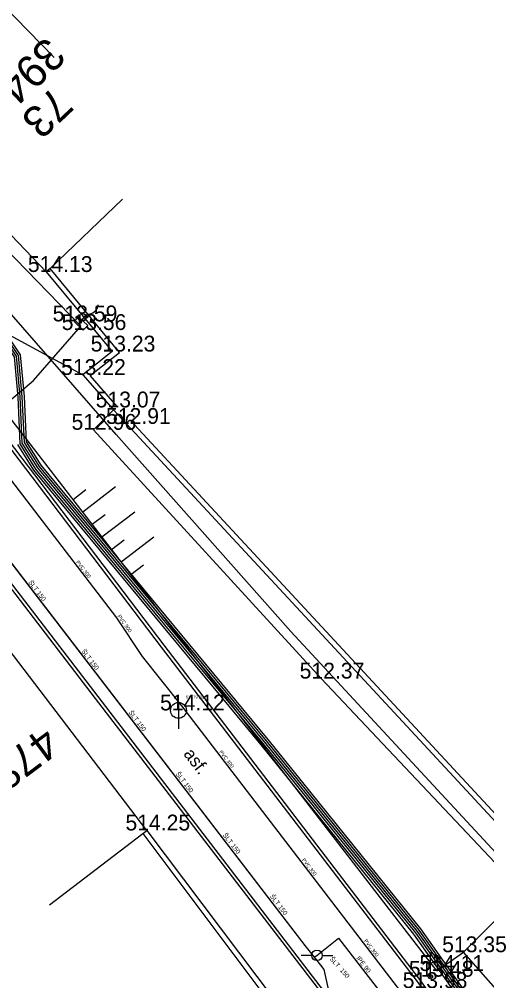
# Model space of a CAD drawing. Extents: x -668867 to -667827, y -1131943 to -1131019.
# Drawn here: x -668385.52 to -668363.35, y -1131367.27 to -1131321.7 of the extents above; entities that cross this region are included whole.
import ezdxf

# ---------------------------------------------------------------- set-up
doc = ezdxf.new("R2010")
doc.units = 0
for name, color, linetype in [('G_Bod_tecka', 7, 'Continuous'), ('G_Bod_vyska', 7, 'Continuous'), ('G_Breh_Teren', 7, 'Continuous'), ('G_Budovy_Objekty', 7, 'Continuous'), ('G_Cesty_Schody', 7, 'Continuous'), ('G_Cisla_orientacni', 7, 'Continuous'), ('G_Cisla_popisna', 7, 'Continuous'), ('G_Plochy_zpevnene', 7, 'Continuous'), ('G_Ploty', 7, 'Continuous'), ('G_Ploty_vstupy', 7, 'Continuous'), ('G_Popisy_povrchu', 7, 'Continuous'), ('G_Site-kanalizace', 7, 'Continuous'), ('G_Site-Rozvadece', 7, 'Continuous'), ('G_Site-Sloupy', 7, 'Continuous'), ('G_Site-vodovod', 7, 'Continuous'), ('G_Vyskove_srafy', 7, 'Continuous'), ('G_Z_CHRANICKA-TEPLOVOD_kotovane', 7, 'Continuous'), ('G_Z_ELsilove_podz_kotovane', 7, 'Continuous'), ('G_Z_ELsilove_zrusene', 7, 'Continuous'), ('G_Z_KANAL_podz_kotovane', 7, 'Continuous'), ('G_Z_SPOJE_podz_geodeticky', 7, 'Continuous'), ('G_Z_SPOJE_podz_kotovane', 7, 'Continuous'), ('G_Z_SPOJE_podz_priblizne', 7, 'Continuous'), ('G_Z_VODA_podz_kotovane', 7, 'Continuous'), ('Vrstva 13', 7, 'Continuous'), ('Vrstva 2', 7, 'Continuous'), ('Vrstva 26', 7, 'Continuous'), ('Vrstva 3', 7, 'Continuous'), ('Vrstva 4', 7, 'Continuous'), ('Vrstva 6', 7, 'Continuous'), ('Vrstva 8', 7, 'Continuous')]:
    doc.layers.add(name, color=color, linetype=linetype)

msp = doc.modelspace()

# ---------------------------------------------------------------- linework, layer by layer
at = {"layer": 'G_Bod_tecka'}
for p, q in [((-668384.24, -1131333.68), (-668384.24, -1131333.68)), ((-668382.91, -1131336.02), (-668382.91, -1131336.02)), ((-668382.48, -1131336.43), (-668382.48, -1131336.43)), ((-668381.12, -1131337.45), (-668381.12, -1131337.45)), ((-668382.51, -1131338.56), (-668382.51, -1131338.56)), ((-668380.85, -1131340.1), (-668380.85, -1131340.1)), ((-668380.44, -1131340.88), (-668380.44, -1131340.88)), ((-668382, -1131341.16), (-668382, -1131341.16)), ((-668371.2, -1131352.95), (-668371.2, -1131352.95)), ((-668377.97, -1131354.46), (-668377.97, -1131354.46)), ((-668379.47, -1131360.15), (-668379.47, -1131360.15)), ((-668364.44, -1131365.92), (-668364.44, -1131365.92)), ((-668365.72, -1131366.81), (-668365.72, -1131366.81)), ((-668366.02, -1131367.08), (-668366.02, -1131367.08))]:
    msp.add_line(p, q, dxfattribs=at)
at = {"layer": 'G_Breh_Teren'}
for p, q in [((-668392.77, -1131332.98), (-668382.51, -1131338.56)), ((-668365.72, -1131366.81), (-668387.74, -1131338.28)), ((-668381.05, -1131340.22), (-668382, -1131341.16)), ((-668382, -1131341.16), (-668371.2, -1131352.95))]:
    msp.add_line(p, q, dxfattribs=at)
for points in [[(-668371.2, -1131352.95), (-668361.63, -1131363.08)], [(-668365.72, -1131366.81), (-668364.45, -1131365.92)]]:
    msp.add_lwpolyline(points, dxfattribs=at)
at = {"layer": 'G_Budovy_Objekty'}
for p, q in [((-668383.87, -1131323.52), (-668386.32, -1131321.01)), ((-668384.24, -1131333.68), (-668390.53, -1131327.09)), ((-668380.62, -1131330.23), (-668384.06, -1131333.51)), ((-668384.06, -1131333.51), (-668384.24, -1131333.68)), ((-668379.47, -1131360.15), (-668389.91, -1131346.47)), ((-668379.66, -1131360.3), (-668379.47, -1131360.15)), ((-668384.08, -1131363.67), (-668379.66, -1131360.3))]:
    msp.add_line(p, q, dxfattribs=at)
at = {"layer": 'G_Cesty_Schody'}
for points in [[(-668355.04, -1131385.56), (-668360.89, -1131376.27), (-668365.67, -1131368.69), (-668366.59, -1131367.37), (-668378.77, -1131351.46), (-668388.76, -1131338.33)], [(-668391.56, -1131341.09), (-668381.8, -1131353.8), (-668369.6, -1131369.69), (-668368.3, -1131371.62), (-668363.5, -1131379.22), (-668357.66, -1131388.52)]]:
    msp.add_lwpolyline(points, dxfattribs=at)
at = {"layer": 'G_Plochy_zpevnene'}
for points in [[(-668354.91, -1131385.48), (-668360.76, -1131376.19), (-668365.54, -1131368.6), (-668366.47, -1131367.28), (-668378.65, -1131351.37), (-668388.64, -1131338.24)], [(-668392.25, -1131341.82), (-668391.58, -1131341.3), (-668381.92, -1131353.89), (-668369.72, -1131369.78), (-668368.43, -1131371.71), (-668363.63, -1131379.3), (-668357.79, -1131388.6)]]:
    msp.add_lwpolyline(points, dxfattribs=at)
at = {"layer": 'G_Ploty'}
for p, q in [((-668384.24, -1131333.68), (-668381.12, -1131337.45)), ((-668380.76, -1131337.49), (-668384.06, -1131333.51)), ((-668381.12, -1131337.45), (-668382.51, -1131338.56)), ((-668382.15, -1131338.59), (-668380.76, -1131337.49)), ((-668382.51, -1131338.56), (-668381.05, -1131340.22)), ((-668380.87, -1131340.05), (-668382.15, -1131338.59)), ((-668380.44, -1131340.88), (-668360.71, -1131362.15)), ((-668360.52, -1131361.98), (-668380.26, -1131340.71)), ((-668379.47, -1131360.15), (-668373.38, -1131368.23)), ((-668379.66, -1131360.3), (-668373.57, -1131368.4)), ((-668364.45, -1131365.92), (-668361.63, -1131363.08)), ((-668355.58, -1131375.93), (-668364.45, -1131365.92))]:
    msp.add_line(p, q, dxfattribs=at)
at = {"layer": 'G_Ploty_vstupy'}
msp.add_line((-668381.05, -1131340.22), (-668380.44, -1131340.88), dxfattribs=at)
at = {"layer": 'G_Site-kanalizace'}
msp.add_line((-668377.97, -1131354.085), (-668377.97, -1131355.335), dxfattribs=at)
msp.add_circle((-668377.97, -1131354.46), 0.375, dxfattribs=at)
at = {"layer": 'G_Site-Rozvadece'}
msp.add_lwpolyline([(-668382.71, -1131335.8), (-668382.91, -1131336.02), (-668382.48, -1131336.43), (-668382.27, -1131336.21)], close=True, dxfattribs=at)
for centre, start, end in [((-668382.27, -1131335.18), 280.1755, 353.9153), ((-668382.093, -1131336.164), 100.1755, 173.9153)]:
    msp.add_arc(centre, 0.5, start, end, dxfattribs=at)
at = {"layer": 'G_Site-Sloupy'}
for p, q in [((-668366.02, -1131367.08), (-668366.02, -1131365.93)), ((-668366.02, -1131365.93), (-668365.52, -1131366.195)), ((-668365.52, -1131366.195), (-668366.02, -1131366.46))]:
    msp.add_line(p, q, dxfattribs=at)
for radius in [0.1, 0.0348]:
    msp.add_circle((-668366.02, -1131367.08), radius, dxfattribs=at)
at = {"layer": 'G_Site-vodovod'}
for p, q in [((-668371.65, -1131366.07), (-668372.15, -1131366.07)), ((-668371.15, -1131366.07), (-668370.65, -1131366.07))]:
    msp.add_line(p, q, dxfattribs=at)
msp.add_circle((-668371.4, -1131366.07), 0.25, dxfattribs=at)
at = {"layer": 'G_Vyskove_srafy'}
for p, q in [((-668382.97, -1131344.46), (-668382.36, -1131343.99)), ((-668382.51, -1131345.05), (-668380.95, -1131343.85)), ((-668381.6, -1131346.24), (-668380.04, -1131345.05)), ((-668382.06, -1131345.64), (-668381.45, -1131345.18)), ((-668381.14, -1131346.83), (-668380.54, -1131346.37))]:
    msp.add_line(p, q, dxfattribs=at)
for points in [[(-668380.68, -1131347.42), (-668379.13, -1131346.24)], [(-668380.22, -1131348.02), (-668379.63, -1131347.56)]]:
    msp.add_lwpolyline(points, dxfattribs=at)
at = {"layer": 'G_Z_CHRANICKA-TEPLOVOD_kotovane'}
for points in [[(-668386.339, -1131336.301), (-668385.476, -1131337.601), (-668385.29, -1131339.586), (-668385.193, -1131341.738), (-668384.498, -1131342.842), (-668373.735, -1131355.833), (-668366.49, -1131364.819), (-668361.978, -1131371.193)], [(-668362.302, -1131371.427), (-668366.81, -1131365.061), (-668374.045, -1131356.087), (-668384.822, -1131343.078), (-668385.587, -1131341.862)]]:
    msp.add_lwpolyline(points, dxfattribs=at)
at = {"layer": 'G_Z_ELsilove_podz_kotovane'}
for points in [[(-668419.443, -1131335.014), (-668417.221, -1131333.919), (-668412.532, -1131332.039), (-668410.362, -1131330.885), (-668408.591, -1131329.653), (-668405.968, -1131328.377), (-668405.507, -1131328.152), (-668405.405, -1131328.075), (-668399.148, -1131323.348), (-668397.058, -1131324.065), (-668397.043, -1131324.07), (-668396.927, -1131324.155), (-668396.011, -1131324.826), (-668391.413, -1131330.276), (-668386.419, -1131336.36), (-668385.573, -1131337.636), (-668385.39, -1131339.593), (-668385.291, -1131341.769), (-668384.579, -1131342.901), (-668373.813, -1131355.897), (-668366.57, -1131364.88), (-668362.059, -1131371.251)], [(-668408.95, -1131333.1), (-668408.6, -1131332.82), (-668406.83, -1131330.34), (-668405.621, -1131328.487), (-668399.112, -1131323.572), (-668397.137, -1131324.25), (-668396.149, -1131324.974), (-668391.567, -1131330.404), (-668386.581, -1131336.48), (-668385.767, -1131337.704), (-668385.59, -1131339.607), (-668385.489, -1131341.831), (-668384.741, -1131343.019), (-668373.967, -1131356.023), (-668366.73, -1131365), (-668362.221, -1131371.369)], [(-668408.95, -1131333.1), (-668406.83, -1131330.34), (-668406.29, -1131329.53), (-668406.257, -1131329.495), (-668405.49, -1131328.67), (-668399.24, -1131323.79), (-668397.09, -1131324.16), (-668396.08, -1131324.9), (-668391.49, -1131330.34), (-668386.5, -1131336.42), (-668385.67, -1131337.67), (-668385.49, -1131339.6), (-668385.39, -1131341.8), (-668384.66, -1131342.96), (-668373.89, -1131355.96), (-668366.65, -1131364.94), (-668362.14, -1131371.31), (-668356.03, -1131379.6), (-668350.78, -1131387.81), (-668349.38, -1131389.91), (-668343.13, -1131397.67), (-668337.721, -1131404.671), (-668337.216, -1131404.25), (-668337.06, -1131404.25)]]:
    msp.add_lwpolyline(points, dxfattribs=at)
at = {"layer": 'G_Z_ELsilove_zrusene'}
msp.add_lwpolyline([(-668361.51, -1131362.724), (-668372.64, -1131350.72), (-668380.923, -1131341.376), (-668386.665, -1131334.831), (-668390.45, -1131330.635), (-668394.106, -1131326.096), (-668396.927, -1131324.155), (-668397.058, -1131324.065), (-668397.921, -1131323.471), (-668399.451, -1131323.205), (-668405.286, -1131327.927), (-668405.405, -1131328.075), (-668409.195, -1131332.794), (-668409.202, -1131332.802), (-668409.289, -1131332.876)], dxfattribs=at)
msp.add_lwpolyline([(-668361.51, -1131362.724), (-668372.64, -1131350.72), (-668380.923, -1131341.376), (-668386.665, -1131334.831), (-668390.45, -1131330.635), (-668394.106, -1131326.096), (-668396.927, -1131324.155), (-668397.058, -1131324.065), (-668397.921, -1131323.471), (-668399.451, -1131323.205), (-668405.286, -1131327.927), (-668405.405, -1131328.075), (-668409.195, -1131332.794), (-668409.202, -1131332.802), (-668409.289, -1131332.876)], dxfattribs=at)
at = {"layer": 'G_Z_KANAL_podz_kotovane'}
msp.add_line((-668377.82, -1131354.24), (-668351.51, -1131388.55), dxfattribs=at)
msp.add_lwpolyline([(-668389.63, -1131338.71), (-668380.9, -1131350.08), (-668379.69, -1131351.91), (-668377.82, -1131354.24)], dxfattribs=at)
at = {"layer": 'G_Z_SPOJE_podz_geodeticky'}
for points in [[(-668382.6, -1131336.25), (-668389.3, -1131329.36)], [(-668396.12, -1131348.35), (-668384.84, -1131338.82), (-668382.6, -1131336.25)]]:
    msp.add_lwpolyline(points, dxfattribs=at)
at = {"layer": 'G_Z_SPOJE_podz_kotovane'}
for points in [[(-668494.591, -1131391.51), (-668478.65, -1131379.59), (-668465.221, -1131369.43), (-668451.881, -1131359.43), (-668441.881, -1131351.731), (-668434.02, -1131345.81), (-668419.495, -1131334.929), (-668417.261, -1131333.827), (-668412.575, -1131331.949), (-668410.415, -1131330.799), (-668408.642, -1131329.567), (-668405.565, -1131328.068), (-668399.165, -1131323.237), (-668396.997, -1131323.98), (-668395.942, -1131324.753), (-668391.337, -1131330.212), (-668386.339, -1131336.301), (-668385.475, -1131337.602), (-668385.291, -1131339.586), (-668385.192, -1131341.738), (-668384.497, -1131342.843), (-668373.735, -1131355.834), (-668366.491, -1131364.82), (-668361.978, -1131371.193)], [(-668494.47, -1131391.67), (-668478.53, -1131379.75), (-668465.1, -1131369.59), (-668451.76, -1131359.59), (-668441.76, -1131351.89), (-668433.9, -1131345.97), (-668419.39, -1131335.1), (-668417.18, -1131334.01), (-668412.49, -1131332.13), (-668410.31, -1131330.97), (-668408.54, -1131329.74), (-668405.46, -1131328.24), (-668399.13, -1131323.46), (-668397.09, -1131324.16), (-668396.08, -1131324.9), (-668391.49, -1131330.34), (-668386.5, -1131336.42), (-668385.67, -1131337.67), (-668385.49, -1131339.6), (-668385.39, -1131341.8), (-668384.66, -1131342.96), (-668373.89, -1131355.96), (-668366.65, -1131364.94), (-668362.14, -1131371.31)], [(-668494.47, -1131391.67), (-668478.53, -1131379.75), (-668465.1, -1131369.59), (-668451.76, -1131359.59), (-668441.76, -1131351.89), (-668433.9, -1131345.97), (-668419.39, -1131335.1), (-668417.18, -1131334.01), (-668412.49, -1131332.13), (-668410.31, -1131330.97), (-668408.54, -1131329.74), (-668405.46, -1131328.24), (-668399.13, -1131323.46), (-668397.09, -1131324.16), (-668396.08, -1131324.9), (-668391.49, -1131330.34), (-668386.5, -1131336.42), (-668385.67, -1131337.67), (-668385.49, -1131339.6), (-668385.39, -1131341.8), (-668384.66, -1131342.96), (-668373.89, -1131355.96), (-668366.65, -1131364.94), (-668362.14, -1131371.31)], [(-668382.6, -1131336.25), (-668389.3, -1131329.36)], [(-668396.12, -1131348.35), (-668384.84, -1131338.82), (-668382.6, -1131336.25)]]:
    msp.add_lwpolyline(points, dxfattribs=at)
at = {"layer": 'G_Z_SPOJE_podz_priblizne'}
for points in [[(-668382.6, -1131336.25), (-668389.3, -1131329.36)], [(-668396.12, -1131348.35), (-668384.84, -1131338.82), (-668382.6, -1131336.25)]]:
    msp.add_lwpolyline(points, dxfattribs=at)
at = {"layer": 'G_Z_VODA_podz_kotovane'}
for points in [[(-668390.96, -1131340.9), (-668371.97, -1131365.61), (-668371.54, -1131366.16), (-668371.23, -1131366.53), (-668371.07, -1131366.74), (-668370.59, -1131368.95), (-668377.34, -1131373.87), (-668377.99, -1131374.35), (-668377.7, -1131376.11)], [(-668371.54, -1131366.16), (-668371.4, -1131366.07), (-668370.38, -1131365.25), (-668367.57, -1131368.89), (-668364.45, -1131374.04), (-668361.42, -1131379.18), (-668358.58, -1131384.1), (-668354.88, -1131388.99), (-668350.92, -1131393.63), (-668343.05, -1131402.42), (-668337.87, -1131408.31), (-668331.71, -1131415.7), (-668327.79, -1131420.6)]]:
    msp.add_lwpolyline(points, dxfattribs=at)
at = {"layer": 'Vrstva 13'}
msp.add_line((-668377.82, -1131354.24), (-668351.51, -1131388.55), dxfattribs=at)
msp.add_lwpolyline([(-668389.63, -1131338.71), (-668380.9, -1131350.08), (-668379.69, -1131351.91), (-668377.82, -1131354.24)], dxfattribs=at)
at = {"layer": 'Vrstva 26'}
for points in [[(-668390.958, -1131340.902), (-668371.973, -1131365.61), (-668371.539, -1131366.156), (-668371.232, -1131366.532), (-668371.074, -1131366.737), (-668370.59, -1131368.95), (-668377.34, -1131373.87), (-668377.995, -1131374.35), (-668377.7, -1131376.11)], [(-668371.539, -1131366.156), (-668371.405, -1131366.074), (-668370.38, -1131365.247), (-668367.57, -1131368.894), (-668364.452, -1131374.041), (-668361.418, -1131379.182), (-668358.584, -1131384.105), (-668354.881, -1131388.995), (-668350.925, -1131393.632), (-668343.054, -1131402.423), (-668337.866, -1131408.307), (-668331.706, -1131415.695), (-668327.786, -1131420.6)]]:
    msp.add_lwpolyline(points, dxfattribs=at)
at = {"layer": 'Vrstva 6'}
msp.add_line((-668371.405, -1131366.074), (-668371.405, -1131366.074), dxfattribs=at)
at = {"layer": 'Vrstva 8'}
msp.add_line((-668377.82, -1131354.24), (-668377.82, -1131354.24), dxfattribs=at)

# ---------------------------------------------------------------- texts
at = {"layer": 'G_Bod_vyska'}
for s, p in [('514.13', (-668385.111, -1131333.68)), ('513.59', (-668383.934, -1131336.02)), ('513.56', (-668383.506, -1131336.43)), ('513.23', (-668382.132, -1131337.45)), ('513.22', (-668383.532, -1131338.56)), ('513.07', (-668381.894, -1131340.1)), ('512.96', (-668383.038, -1131341.16)), ('512.91', (-668381.403, -1131340.88)), ('512.37', (-668372.222, -1131352.95)), ('514.12', (-668378.841, -1131354.46)), ('514.25', (-668380.482, -1131360.15)), ('513.35', (-668365.462, -1131365.92)), ('514.11', (-668366.539, -1131366.81)), ('513.48', (-668367.042, -1131367.08)), ('513.98', (-668367.334, -1131367.62))]:
    msp.add_text(s, height=0.75, dxfattribs=at).set_placement(p)
at = {"layer": 'G_Cisla_orientacni'}
msp.add_text('73', height=1.5, rotation=223.5996, dxfattribs=at).set_placement((-668383.895, -1131324.832))
at = {"layer": 'G_Cisla_popisna'}
for s, rotation, p in [('3941', 223.5996, (-668384.234, -1131322.472)), ('4784', 216.7221, (-668384.352, -1131355.15))]:
    msp.add_text(s, height=1.5, rotation=rotation, dxfattribs=at).set_placement(p)
at = {"layer": 'G_Popisy_povrchu'}
msp.add_text('asf.', height=0.6, rotation=307.5048, dxfattribs=at).set_placement((-668377.758, -1131356.531))
at = {"layer": 'Vrstva 2'}
msp.add_text('513.79 (0)', height=0.1316, dxfattribs=at).set_placement((-668377.615, -1131353.887))
at = {"layer": 'Vrstva 3'}
for rotation, p in [(307.4753, (-668382.838, -1131347.439)), (305.3875, (-668380.873, -1131349.996)), (307.5292, (-668376.046, -1131356.436)), (307.4649, (-668372.125, -1131361.55)), (307.4276, (-668369.184, -1131365.386))]:
    msp.add_text('PVC 300', height=0.1755, rotation=rotation, dxfattribs=at).set_placement(p)
at = {"layer": 'Vrstva 4'}
for s, rotation, p in [('ŠLT 150', 307.5616, (-668385.101, -1131348.396)), ('ŠLT 150', 307.5983, (-668382.586, -1131351.664)), ('ŠLT 150', 307.5983, (-668380.35, -1131354.569)), ('ŠLT 150', 307.5983, (-668378.115, -1131357.474)), ('ŠLT 150', 307.5931, (-668375.879, -1131360.378)), ('ŠLT 150', 307.5616, (-668373.644, -1131363.282)), ('ŠLT  150', 311.9939, (-668370.815, -1131366.26)), ('lPE 90', 307.6514, (-668369.544, -1131366.217))]:
    msp.add_text(s, height=0.2194, rotation=rotation, dxfattribs=at).set_placement(p)

doc.saveas('drawing.dxf')
